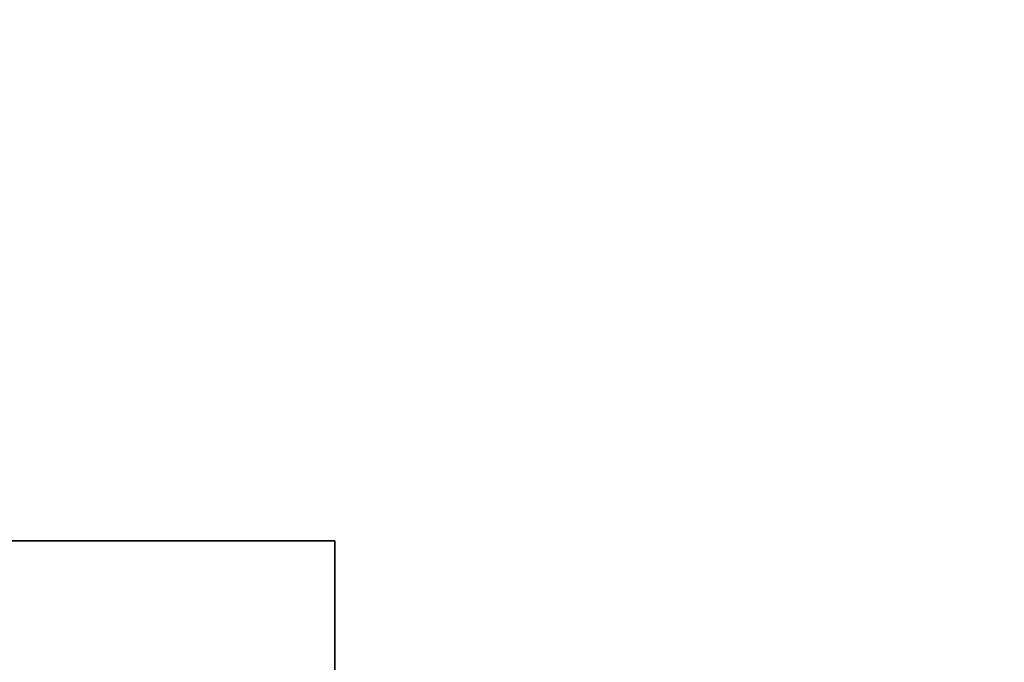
# Model space of a CAD drawing. Extents: x -4.6 to 32.5, y -2.8 to 24.
# Tile 651 of 656: x 30.007 to 30.827, y 3.899 to 4.434. Entities that reach past the tile are written whole.
import ezdxf

# ---------------------------------------------------------------- set-up
doc = ezdxf.new("R2010")
doc.units = 0

# ---------------------------------------------------------------- blocks, each defined once
blk = doc.blocks.new('Box-b1cf3204-d63f-459a-9496-b1e2fd6efbc2')
at = {"color": 253, "linetype": 'Continuous', "true_color": 0xa0a0a0, "transparency": 33554687}
mesh = blk.add_polyface(dxfattribs=at)
corners = [(21.47, 0, 45.99), (32.5, 0, 45.99), (32.5, 24, 45.99), (21.47, 24, 45.99), (21.47, 0, 46), (32.5, 0, 46), (32.5, 24, 46), (21.47, 24, 46)]
mesh.append_faces([[corners[k] for k in face] for face in [(0, 1, 2, 3), (4, 5, 6, 7), (0, 1, 5, 4), (1, 2, 6, 5), (2, 3, 7, 6), (3, 0, 4, 7)]], dxfattribs={"color": 253})
blk = doc.blocks.new('Box-b5aaab5f-acc6-4b4d-8d09-dd513de3d442')
at = {"color": 253, "linetype": 'Continuous', "true_color": 0xa0a0a0, "transparency": 33554687}
mesh = blk.add_polyface(dxfattribs=at)
corners = [(0, 0), (32.5, 0), (32.5, 24), (0, 24), (0, 0, 0.01), (32.5, 0, 0.01), (32.5, 24, 0.01), (0, 24, 0.01)]
mesh.append_faces([[corners[k] for k in face] for face in [(0, 1, 2, 3), (4, 5, 6, 7), (0, 1, 5, 4), (1, 2, 6, 5), (2, 3, 7, 6), (3, 0, 4, 7)]], dxfattribs={"color": 253})
blk = doc.blocks.new('UpwardOpening-dfb82bfa-7b68-4133-81d2-198d9e8b489a')
at = {"linetype": 'Continuous', "transparency": 33554687}
blk.add_blockref('Box-b1cf3204-d63f-459a-9496-b1e2fd6efbc2', (0, 0), dxfattribs=at)
blk = doc.blocks.new('8c25e203-b31c-4eef-afcb-4b63fa59055c')
at = {"linetype": 'Continuous', "transparency": 33554687}
for name in ['Box-b5aaab5f-acc6-4b4d-8d09-dd513de3d442', 'UpwardOpening-dfb82bfa-7b68-4133-81d2-198d9e8b489a', 'Box-b1cf3204-d63f-459a-9496-b1e2fd6efbc2']:
    blk.add_blockref(name, (0, 0), dxfattribs=at)
blk = doc.blocks.new('CoilBox-6331a49c-a3b2-4af6-b0e9-f2fec0f42583')
at = {"color": 251, "linetype": 'Continuous', "true_color": 0x5b5b5b, "transparency": 33554687}
mesh = blk.add_polyface(dxfattribs=at)
corners = [(0, 0), (28.04, 0), (28.04, 2), (0, 2), (0, 0, 24.51), (28.04, 0, 24.51), (28.04, 2, 24.51), (0, 2, 24.51)]
mesh.append_faces([[corners[k] for k in face] for face in [(0, 1, 2, 3), (4, 5, 6, 7), (0, 1, 5, 4), (1, 2, 6, 5), (2, 3, 7, 6), (3, 0, 4, 7)]], dxfattribs={"color": 251})
blk = doc.blocks.new('c7f1d276-cce6-4fc3-aceb-3e0e1e96b418')
at = {"linetype": 'Continuous', "transparency": 33554687}
blk.add_blockref('CoilBox-6331a49c-a3b2-4af6-b0e9-f2fec0f42583', (0, 0), dxfattribs=at)
blk = doc.blocks.new('ca9dd54b-1955-4297-b1ac-dbcdc17be144')
at = {"linetype": 'Continuous', "transparency": 33554687}
for name, p in [('8c25e203-b31c-4eef-afcb-4b63fa59055c', (0, 0)), ('c7f1d276-cce6-4fc3-aceb-3e0e1e96b418', (2.23, 2, 19.96))]:
    blk.add_blockref(name, p, dxfattribs=at)

msp = doc.modelspace()

# ---------------------------------------------------------------- block references
at = {"transparency": 33554687}
msp.add_blockref('ca9dd54b-1955-4297-b1ac-dbcdc17be144', (0, 0), dxfattribs=at)

doc.saveas('drawing.dxf')
